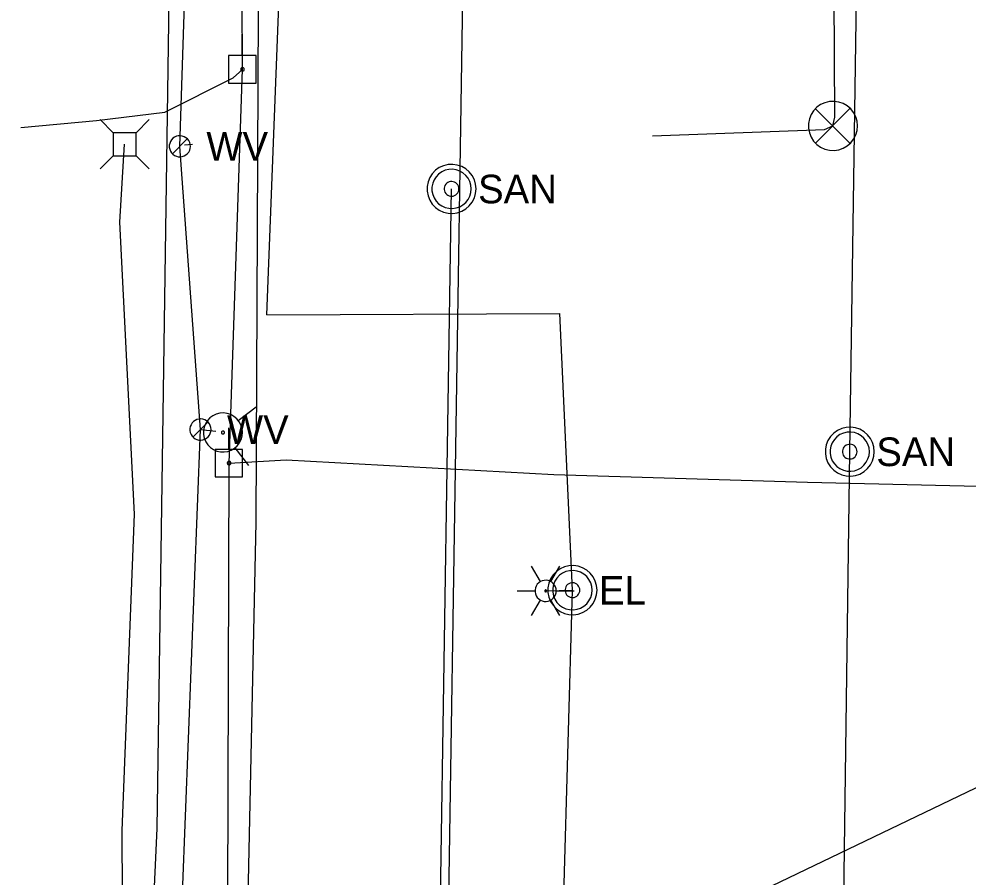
# Model space of a CAD drawing. Extents: x 600849 to 606371, y 330010 to 403088.
# Drawn here: x 601968.7 to 602096.2, y 360431.2 to 360546.6 of the extents above; entities that cross this region are included whole.
import ezdxf

# ---------------------------------------------------------------- set-up
doc = ezdxf.new("R2010")
doc.units = 0
for name, color, linetype in [('E_LTG', 7, 'Continuous'), ('E_SIG', 7, 'Continuous'), ('E_UTL_AG_Bold', 7, 'Continuous'), ('E_UTL_E', 7, 'Continuous'), ('E_UTL_E_UG', 7, 'Continuous'), ('E_UTL_EPowerPole', 7, 'Continuous'), ('E_UTL_FO_UG', 7, 'Continuous'), ('E_UTL_G_UG', 7, 'Continuous'), ('E_UTL_Overhead', 7, 'Continuous'), ('E_UTL_SAN', 7, 'Continuous'), ('E_UTL_SAN_UG', 7, 'Continuous'), ('E_UTL_T_UG', 7, 'Continuous'), ('E_UTL_W', 7, 'Continuous'), ('E_UTL_W_UG', 7, 'Continuous'), ('E_UTL_WHydrant', 7, 'Continuous')]:
    doc.layers.add(name, color=color, linetype=linetype)

msp = doc.modelspace()

# ---------------------------------------------------------------- linework, layer by layer
at = {"layer": 'E_LTG'}
for points in [[(602038.71, 360470.94), (602037.51, 360473)], [(602040.13, 360470.94), (602041.33, 360473)], [(602040.85, 360469.7), (602040.82, 360469.97), (602040.75, 360470.23), (602040.62, 360470.47), (602040.45, 360470.69), (602040.25, 360470.86), (602040.01, 360471), (602039.76, 360471.09), (602039.49, 360471.13), (602039.22, 360471.11), (602038.95, 360471.05), (602038.71, 360470.94), (602038.48, 360470.78), (602038.3, 360470.58), (602038.15, 360470.35), (602038.05, 360470.1), (602038, 360469.83), (602038, 360469.56), (602038.05, 360469.3), (602038.15, 360469.04), (602038.3, 360468.82), (602038.48, 360468.62), (602038.71, 360468.46), (602038.95, 360468.35), (602039.22, 360468.28), (602039.49, 360468.27), (602039.76, 360468.31), (602040.01, 360468.4), (602040.25, 360468.54), (602040.45, 360468.71), (602040.62, 360468.93), (602040.75, 360469.17), (602040.82, 360469.43), (602040.85, 360469.7)], [(602040.85, 360469.7), (602040.82, 360469.97), (602040.75, 360470.23), (602040.62, 360470.47), (602040.45, 360470.69), (602040.25, 360470.86), (602040.01, 360471), (602039.76, 360471.09), (602039.49, 360471.13), (602039.22, 360471.11), (602038.95, 360471.05), (602038.71, 360470.94), (602038.48, 360470.78), (602038.3, 360470.58), (602038.15, 360470.35), (602038.05, 360470.1), (602038, 360469.83), (602038, 360469.56), (602038.05, 360469.3), (602038.15, 360469.04), (602038.3, 360468.82), (602038.48, 360468.62), (602038.71, 360468.46), (602038.95, 360468.35), (602039.22, 360468.28), (602039.49, 360468.27), (602039.76, 360468.31), (602040.01, 360468.4), (602040.25, 360468.54), (602040.45, 360468.71), (602040.62, 360468.93), (602040.75, 360469.17), (602040.82, 360469.43), (602040.85, 360469.7)], [(602040.85, 360469.7), (602040.82, 360469.97), (602040.75, 360470.23), (602040.62, 360470.47), (602040.45, 360470.69), (602040.25, 360470.86), (602040.01, 360471), (602039.76, 360471.09), (602039.49, 360471.13), (602039.22, 360471.11), (602038.95, 360471.05), (602038.71, 360470.94), (602038.48, 360470.78), (602038.3, 360470.58), (602038.15, 360470.35), (602038.05, 360470.1), (602038, 360469.83), (602038, 360469.56), (602038.05, 360469.3), (602038.15, 360469.04), (602038.3, 360468.82), (602038.48, 360468.62), (602038.71, 360468.46), (602038.95, 360468.35), (602039.22, 360468.28), (602039.49, 360468.27), (602039.76, 360468.31), (602040.01, 360468.4), (602040.25, 360468.54), (602040.45, 360468.71), (602040.62, 360468.93), (602040.75, 360469.17), (602040.82, 360469.43), (602040.85, 360469.7)], [(602035.61, 360469.7), (602037.99, 360469.7)], [(602039.54, 360469.7), (602039.54, 360469.72), (602039.53, 360469.74), (602039.52, 360469.76), (602039.51, 360469.78), (602039.49, 360469.8), (602039.47, 360469.81), (602039.45, 360469.81), (602039.43, 360469.82), (602039.4, 360469.82), (602039.38, 360469.81), (602039.36, 360469.8), (602039.34, 360469.79), (602039.33, 360469.77), (602039.31, 360469.75), (602039.31, 360469.73), (602039.3, 360469.71), (602039.3, 360469.69), (602039.31, 360469.67), (602039.31, 360469.64), (602039.33, 360469.63), (602039.34, 360469.61), (602039.36, 360469.6), (602039.38, 360469.59), (602039.4, 360469.58), (602039.43, 360469.58), (602039.45, 360469.58), (602039.47, 360469.59), (602039.49, 360469.6), (602039.51, 360469.62), (602039.52, 360469.63), (602039.53, 360469.65), (602039.54, 360469.68), (602039.54, 360469.7)], [(602040.85, 360469.7), (602043.23, 360469.7)], [(602037.51, 360466.4), (602038.71, 360468.46)], [(602041.33, 360466.4), (602040.13, 360468.46)]]:
    msp.add_lwpolyline(points, dxfattribs=at)
at = {"layer": 'E_SIG'}
for points in [[(602081.32, 360532.2), (602081.26, 360532.83), (602081.08, 360533.43), (602080.79, 360533.99), (602080.41, 360534.48), (602079.93, 360534.89), (602079.39, 360535.21), (602078.8, 360535.41), (602078.18, 360535.5), (602077.55, 360535.47), (602076.94, 360535.32), (602076.37, 360535.06), (602075.86, 360534.7), (602075.42, 360534.24), (602075.09, 360533.72), (602074.85, 360533.13), (602074.73, 360532.52), (602074.73, 360531.89), (602074.85, 360531.27), (602075.09, 360530.69), (602075.42, 360530.16), (602075.86, 360529.71), (602076.37, 360529.35), (602076.94, 360529.09), (602077.55, 360528.94), (602078.18, 360528.91), (602078.8, 360529), (602079.39, 360529.2), (602079.93, 360529.52), (602080.41, 360529.93), (602080.79, 360530.42), (602081.08, 360530.98), (602081.26, 360531.58), (602081.32, 360532.2)], [(602080.28, 360534.54), (602075.67, 360529.88)], [(602075.67, 360534.49), (602080.32, 360529.84)]]:
    msp.add_lwpolyline(points, dxfattribs=at)
at = {"layer": 'E_UTL_AG_Bold'}
for points in [[(601981.3, 360531.29), (601979.55, 360533.04)], [(601984.4, 360531.29), (601986.15, 360533.04)], [(601984.4, 360531.29), (601981.3, 360531.29)], [(601981.3, 360531.29), (601981.3, 360528.19)], [(601984.4, 360528.19), (601984.4, 360531.29)], [(601981.3, 360528.19), (601979.55, 360526.44)], [(601981.3, 360528.19), (601984.4, 360528.19)], [(601984.4, 360528.19), (601986.15, 360526.44)]]:
    msp.add_lwpolyline(points, dxfattribs=at)
at = {"layer": 'E_UTL_E'}
for points in [[(602046.32, 360469.8), (602046.26, 360470.42), (602046.08, 360471.02), (602045.79, 360471.58), (602045.41, 360472.07), (602044.93, 360472.48), (602044.39, 360472.8), (602043.8, 360473), (602043.17, 360473.09), (602042.55, 360473.06), (602041.94, 360472.91), (602041.37, 360472.65), (602040.86, 360472.29), (602040.42, 360471.84), (602040.08, 360471.31), (602039.85, 360470.72), (602039.73, 360470.11), (602039.73, 360469.48), (602039.85, 360468.87), (602040.08, 360468.28), (602040.42, 360467.76), (602040.86, 360467.3), (602041.37, 360466.94), (602041.94, 360466.68), (602042.55, 360466.53), (602043.17, 360466.5), (602043.8, 360466.59), (602044.39, 360466.79), (602044.93, 360467.11), (602045.41, 360467.52), (602045.79, 360468.01), (602046.08, 360468.57), (602046.26, 360469.17), (602046.32, 360469.8)], [(602046.32, 360469.8), (602046.26, 360470.42), (602046.08, 360471.02), (602045.79, 360471.58), (602045.41, 360472.07), (602044.93, 360472.48), (602044.39, 360472.8), (602043.8, 360473), (602043.17, 360473.09), (602042.55, 360473.06), (602041.94, 360472.91), (602041.37, 360472.65), (602040.86, 360472.29), (602040.42, 360471.84), (602040.08, 360471.31), (602039.85, 360470.72), (602039.73, 360470.11), (602039.73, 360469.48), (602039.85, 360468.87), (602040.08, 360468.28), (602040.42, 360467.76), (602040.86, 360467.3), (602041.37, 360466.94), (602041.94, 360466.68), (602042.55, 360466.53), (602043.17, 360466.5), (602043.8, 360466.59), (602044.39, 360466.79), (602044.93, 360467.11), (602045.41, 360467.52), (602045.79, 360468.01), (602046.08, 360468.57), (602046.26, 360469.17), (602046.32, 360469.8)], [(602045.66, 360469.8), (602045.61, 360470.29), (602045.47, 360470.78), (602045.24, 360471.22), (602044.93, 360471.62), (602044.55, 360471.95), (602044.11, 360472.2), (602043.64, 360472.36), (602043.14, 360472.43), (602042.64, 360472.41), (602042.15, 360472.29), (602041.7, 360472.08), (602041.29, 360471.79), (602040.94, 360471.43), (602040.67, 360471), (602040.48, 360470.54), (602040.39, 360470.05), (602040.39, 360469.54), (602040.48, 360469.05), (602040.67, 360468.59), (602040.94, 360468.16), (602041.29, 360467.8), (602041.7, 360467.51), (602042.15, 360467.3), (602042.64, 360467.18), (602043.14, 360467.16), (602043.64, 360467.23), (602044.11, 360467.39), (602044.55, 360467.64), (602044.93, 360467.97), (602045.24, 360468.37), (602045.47, 360468.81), (602045.61, 360469.3), (602045.66, 360469.8)], [(602045.66, 360469.8), (602045.61, 360470.29), (602045.47, 360470.78), (602045.24, 360471.22), (602044.93, 360471.62), (602044.55, 360471.95), (602044.11, 360472.2), (602043.64, 360472.36), (602043.14, 360472.43), (602042.64, 360472.41), (602042.15, 360472.29), (602041.7, 360472.08), (602041.29, 360471.79), (602040.94, 360471.43), (602040.67, 360471), (602040.48, 360470.54), (602040.39, 360470.05), (602040.39, 360469.54), (602040.48, 360469.05), (602040.67, 360468.59), (602040.94, 360468.16), (602041.29, 360467.8), (602041.7, 360467.51), (602042.15, 360467.3), (602042.64, 360467.18), (602043.14, 360467.16), (602043.64, 360467.23), (602044.11, 360467.39), (602044.55, 360467.64), (602044.93, 360467.97), (602045.24, 360468.37), (602045.47, 360468.81), (602045.61, 360469.3), (602045.66, 360469.8)], [(602044.01, 360469.8), (602043.99, 360469.98), (602043.94, 360470.16), (602043.85, 360470.33), (602043.73, 360470.48), (602043.59, 360470.6), (602043.43, 360470.7), (602043.25, 360470.76), (602043.06, 360470.78), (602042.88, 360470.78), (602042.69, 360470.73), (602042.52, 360470.65), (602042.37, 360470.54), (602042.24, 360470.41), (602042.14, 360470.25), (602042.07, 360470.07), (602042.03, 360469.89), (602042.03, 360469.7), (602042.07, 360469.52), (602042.14, 360469.34), (602042.24, 360469.18), (602042.37, 360469.05), (602042.52, 360468.94), (602042.69, 360468.86), (602042.88, 360468.82), (602043.06, 360468.81), (602043.25, 360468.83), (602043.43, 360468.89), (602043.59, 360468.99), (602043.73, 360469.11), (602043.85, 360469.26), (602043.94, 360469.43), (602043.99, 360469.61), (602044.01, 360469.8)], [(602044.01, 360469.8), (602043.99, 360469.98), (602043.94, 360470.16), (602043.85, 360470.33), (602043.73, 360470.48), (602043.59, 360470.6), (602043.43, 360470.7), (602043.25, 360470.76), (602043.06, 360470.78), (602042.88, 360470.78), (602042.69, 360470.73), (602042.52, 360470.65), (602042.37, 360470.54), (602042.24, 360470.41), (602042.14, 360470.25), (602042.07, 360470.07), (602042.03, 360469.89), (602042.03, 360469.7), (602042.07, 360469.52), (602042.14, 360469.34), (602042.24, 360469.18), (602042.37, 360469.05), (602042.52, 360468.94), (602042.69, 360468.86), (602042.88, 360468.82), (602043.06, 360468.81), (602043.25, 360468.83), (602043.43, 360468.89), (602043.59, 360468.99), (602043.73, 360469.11), (602043.85, 360469.26), (602043.94, 360469.43), (602043.99, 360469.61), (602044.01, 360469.8)]]:
    msp.add_lwpolyline(points, dxfattribs=at)
at = {"layer": 'E_UTL_E_UG'}
for points in [[(602053.77, 360530.85), (602076.87, 360531.71), (602078.02, 360532.2), (602078.28, 360533.38), (602078.18, 360549.85), (602074.67, 360587.67), (602073.7, 360648.55), (602074.81, 360654.59), (602072.73, 360681.35), (602075.25, 360741.43), (602075.51, 360776.88), (602074.07, 360779.63)], [(601996.88, 360486.88), (602004.57, 360487.3), (602040.51, 360485.34), (602074.61, 360484.3), (602101.38, 360483.68), (602108.03, 360484.4), (602110.4, 360486.25), (602111.09, 360493.1), (602111.2, 360494.51), (602111.22, 360512.57), (602112.63, 360533.64), (602113.86, 360551.83), (602112.99, 360589.04), (602112.44, 360603.06), (602111.88, 360626.21), (602111.43, 360643.08), (602108.85, 360663.63), (602105.27, 360678.29), (602105.65, 360688.6), (602110.74, 360698.48), (602115.61, 360702.62)], [(602001.95, 360506.81), (602004.75, 360578.58), (602005.19, 360611.49), (602004.69, 360651.56), (602004.77, 360653.08)], [(601968.9, 360531.99), (601979.05, 360532.91), (601988.24, 360534.06), (601997.41, 360538.67), (601998.68, 360539.79)], [(602001.95, 360506.81), (602041.33, 360506.98)], [(602040.69, 360319.73), (602040.3, 360397.03), (602041.87, 360428.75), (602043.02, 360469.79), (602041.33, 360506.98)], [(602039.42, 360469.7), (602043.02, 360469.79)]]:
    msp.add_lwpolyline(points, dxfattribs=at)
at = {"layer": 'E_UTL_EPowerPole'}
for points in [[(601998.65, 360541.64), (601998.65, 360544.54)], [(602000.5, 360541.64), (601996.81, 360541.64)], [(601996.81, 360541.64), (601996.81, 360537.94)], [(602000.5, 360537.94), (602000.5, 360541.64)], [(601998.92, 360539.79), (601998.92, 360539.84), (601998.91, 360539.88), (601998.89, 360539.92), (601998.86, 360539.96), (601998.82, 360539.99), (601998.78, 360540.01), (601998.74, 360540.03), (601998.7, 360540.03), (601998.65, 360540.03), (601998.61, 360540.02), (601998.57, 360540), (601998.53, 360539.97), (601998.5, 360539.94), (601998.47, 360539.9), (601998.46, 360539.86), (601998.45, 360539.82), (601998.45, 360539.77), (601998.46, 360539.73), (601998.47, 360539.68), (601998.5, 360539.65), (601998.53, 360539.61), (601998.57, 360539.59), (601998.61, 360539.57), (601998.65, 360539.56), (601998.7, 360539.56), (601998.74, 360539.56), (601998.78, 360539.58), (601998.82, 360539.6), (601998.86, 360539.63), (601998.89, 360539.66), (601998.91, 360539.71), (601998.92, 360539.75), (601998.92, 360539.79)], [(601996.81, 360537.94), (602000.5, 360537.94)], [(601996.85, 360488.72), (601996.85, 360491.63)], [(601998.69, 360488.72), (601995, 360488.72)], [(601995, 360488.72), (601995, 360485.03)], [(601998.69, 360485.03), (601998.69, 360488.72)], [(601997.12, 360486.88), (601997.11, 360486.92), (601997.1, 360486.97), (601997.08, 360487.01), (601997.05, 360487.04), (601997.02, 360487.07), (601996.98, 360487.09), (601996.94, 360487.11), (601996.89, 360487.12), (601996.85, 360487.11), (601996.8, 360487.1), (601996.76, 360487.08), (601996.72, 360487.06), (601996.69, 360487.02), (601996.67, 360486.99), (601996.65, 360486.94), (601996.64, 360486.9), (601996.64, 360486.85), (601996.65, 360486.81), (601996.67, 360486.77), (601996.69, 360486.73), (601996.72, 360486.7), (601996.76, 360486.67), (601996.8, 360486.65), (601996.85, 360486.64), (601996.89, 360486.64), (601996.94, 360486.65), (601996.98, 360486.66), (601997.02, 360486.68), (601997.05, 360486.71), (601997.08, 360486.75), (601997.1, 360486.79), (601997.11, 360486.83), (601997.12, 360486.88)], [(601995, 360485.03), (601998.69, 360485.03)]]:
    msp.add_lwpolyline(points, dxfattribs=at)
at = {"layer": 'E_UTL_FO_UG'}
for points in [[(601968.65, 360386.08), (601976.22, 360388.87), (601983.25, 360392.46), (601985.31, 360395.68), (601987.23, 360437.76), (601988.99, 360561.58), (601990.78, 360735.64), (601990.89, 360759.03), (601994.1, 360873.25), (601992.88, 360897.92), (601994.67, 360899.73), (602000.96, 360899.64), (602006.74, 360896.26), (602011.28, 360895.11), (602022.21, 360896.51), (602031.08, 360901.07)], [(601981.46, 360323.01), (601980.72, 360324.35), (601980.82, 360336.61), (601981.65, 360344.28), (601982.72, 360393.34), (601982.53, 360437.49), (601984.19, 360480.03), (601982.2, 360519.28), (601982.85, 360529.74)]]:
    msp.add_lwpolyline(points, dxfattribs=at)
at = {"layer": 'E_UTL_G_UG'}
msp.add_lwpolyline([(601995.5, 360174.54), (601997.19, 360243.87), (601997.83, 360268.15), (601997.03, 360315.19), (602000.54, 360478.93), (602001, 360587.11), (602001.98, 360639.92), (602001.87, 360680.3), (602006.92, 360680.47)], dxfattribs=at)
at = {"layer": 'E_UTL_Overhead'}
for points in [[(601976.75, 358958.92), (601977.97, 359111.94), (601981.19, 359312.23), (601983.51, 359526.6), (601985.8, 359662.25), (601987.84, 359828.62), (601989.65, 359947.39), (601991.34, 360075.03), (601992.79, 360204.36), (601996.6, 360395.42), (601996.88, 360486.88), (601998.68, 360539.79), (601998.36, 360632.61), (601999.96, 360761.05), (602001.64, 360876.73), (602001.68, 360897.47), (602002.94, 360981.08), (602003.73, 361045.7), (602006.07, 361225.37), (602007.31, 361412.08)], [(601996.6, 360395.42), (601999.06, 360396.05), (602153.14, 360470.11), (602154.58, 360470.93)]]:
    msp.add_lwpolyline(points, dxfattribs=at)
at = {"layer": 'E_UTL_SAN'}
for points in [[(602030.07, 360523.73), (602030.01, 360524.36), (602029.84, 360524.96), (602029.55, 360525.52), (602029.16, 360526.01), (602028.69, 360526.42), (602028.14, 360526.73), (602027.55, 360526.94), (602026.93, 360527.03), (602026.3, 360527), (602025.69, 360526.85), (602025.12, 360526.59), (602024.61, 360526.23), (602024.18, 360525.77), (602023.84, 360525.25), (602023.61, 360524.66), (602023.49, 360524.05), (602023.49, 360523.42), (602023.61, 360522.8), (602023.84, 360522.22), (602024.18, 360521.69), (602024.61, 360521.24), (602025.12, 360520.88), (602025.69, 360520.61), (602026.3, 360520.47), (602026.93, 360520.44), (602027.55, 360520.53), (602028.14, 360520.73), (602028.69, 360521.04), (602029.16, 360521.46), (602029.55, 360521.95), (602029.84, 360522.51), (602030.01, 360523.11), (602030.07, 360523.73)], [(602029.41, 360523.73), (602029.36, 360524.23), (602029.22, 360524.71), (602028.99, 360525.16), (602028.68, 360525.55), (602028.3, 360525.88), (602027.87, 360526.13), (602027.39, 360526.3), (602026.9, 360526.37), (602026.4, 360526.35), (602025.91, 360526.23), (602025.45, 360526.02), (602025.04, 360525.73), (602024.7, 360525.37), (602024.43, 360524.94), (602024.24, 360524.48), (602024.14, 360523.98), (602024.14, 360523.48), (602024.24, 360522.99), (602024.43, 360522.52), (602024.7, 360522.1), (602025.04, 360521.74), (602025.45, 360521.45), (602025.91, 360521.24), (602026.4, 360521.12), (602026.9, 360521.1), (602027.39, 360521.17), (602027.87, 360521.33), (602028.3, 360521.58), (602028.68, 360521.91), (602028.99, 360522.31), (602029.22, 360522.75), (602029.36, 360523.23), (602029.41, 360523.73)], [(602027.76, 360523.73), (602027.74, 360523.92), (602027.69, 360524.1), (602027.6, 360524.27), (602027.49, 360524.42), (602027.35, 360524.54), (602027.18, 360524.63), (602027.01, 360524.7), (602026.82, 360524.72), (602026.63, 360524.71), (602026.45, 360524.67), (602026.28, 360524.59), (602026.12, 360524.48), (602025.99, 360524.35), (602025.89, 360524.19), (602025.82, 360524.01), (602025.79, 360523.83), (602025.79, 360523.64), (602025.82, 360523.45), (602025.89, 360523.28), (602025.99, 360523.12), (602026.12, 360522.98), (602026.28, 360522.88), (602026.45, 360522.8), (602026.63, 360522.75), (602026.82, 360522.74), (602027.01, 360522.77), (602027.18, 360522.83), (602027.35, 360522.93), (602027.49, 360523.05), (602027.6, 360523.2), (602027.69, 360523.37), (602027.74, 360523.55), (602027.76, 360523.73)], [(602083.58, 360488.41), (602083.52, 360489.04), (602083.35, 360489.64), (602083.06, 360490.2), (602082.67, 360490.69), (602082.2, 360491.1), (602081.65, 360491.42), (602081.06, 360491.62), (602080.44, 360491.71), (602079.81, 360491.68), (602079.2, 360491.53), (602078.63, 360491.27), (602078.12, 360490.91), (602077.69, 360490.45), (602077.35, 360489.93), (602077.12, 360489.34), (602077, 360488.73), (602077, 360488.1), (602077.12, 360487.48), (602077.35, 360486.9), (602077.69, 360486.37), (602078.12, 360485.92), (602078.63, 360485.56), (602079.2, 360485.3), (602079.81, 360485.15), (602080.44, 360485.12), (602081.06, 360485.21), (602081.65, 360485.41), (602082.2, 360485.73), (602082.67, 360486.14), (602083.06, 360486.63), (602083.35, 360487.19), (602083.52, 360487.79), (602083.58, 360488.41)], [(602082.92, 360488.41), (602082.87, 360488.91), (602082.73, 360489.4), (602082.5, 360489.84), (602082.19, 360490.24), (602081.81, 360490.56), (602081.38, 360490.82), (602080.9, 360490.98), (602080.41, 360491.05), (602079.91, 360491.03), (602079.42, 360490.91), (602078.96, 360490.7), (602078.55, 360490.41), (602078.21, 360490.05), (602077.93, 360489.62), (602077.75, 360489.16), (602077.65, 360488.67), (602077.65, 360488.16), (602077.75, 360487.67), (602077.93, 360487.2), (602078.21, 360486.78), (602078.55, 360486.42), (602078.96, 360486.13), (602079.42, 360485.92), (602079.91, 360485.8), (602080.41, 360485.78), (602080.9, 360485.85), (602081.38, 360486.01), (602081.81, 360486.26), (602082.19, 360486.59), (602082.5, 360486.99), (602082.73, 360487.43), (602082.87, 360487.91), (602082.92, 360488.41)], [(602081.27, 360488.41), (602081.25, 360488.6), (602081.2, 360488.78), (602081.11, 360488.95), (602081, 360489.1), (602080.86, 360489.22), (602080.69, 360489.31), (602080.51, 360489.38), (602080.33, 360489.4), (602080.14, 360489.39), (602079.96, 360489.35), (602079.79, 360489.27), (602079.63, 360489.16), (602079.5, 360489.03), (602079.4, 360488.87), (602079.33, 360488.69), (602079.3, 360488.51), (602079.3, 360488.32), (602079.33, 360488.14), (602079.4, 360487.96), (602079.5, 360487.8), (602079.63, 360487.67), (602079.79, 360487.56), (602079.96, 360487.48), (602080.14, 360487.43), (602080.33, 360487.43), (602080.51, 360487.45), (602080.69, 360487.51), (602080.86, 360487.61), (602081, 360487.73), (602081.11, 360487.88), (602081.2, 360488.05), (602081.25, 360488.23), (602081.27, 360488.41)]]:
    msp.add_lwpolyline(points, dxfattribs=at)
at = {"layer": 'E_UTL_SAN_UG'}
for p, q in [((602080.28, 360488.41), (602085.49, 360833.82)), ((602021.6, 360182.74), (602026.75, 360523.74)), ((602075.73, 360138.01), (602080.28, 360488.41))]:
    msp.add_line(p, q, dxfattribs=at)
at = {"layer": 'E_UTL_T_UG'}
msp.add_lwpolyline([(602007.51, 358972.14), (602009.77, 359124.48), (602011.31, 359275.24), (602014.79, 359322.97), (602016.6, 359492.93), (602016.88, 359658.26), (602018.98, 359809.25), (602022.42, 359980.76), (602021.62, 360120.35), (602030.35, 360683.16)], dxfattribs=at)
at = {"layer": 'E_UTL_W'}
for points in [[(601991.69, 360529.45), (601991.67, 360529.72), (601991.59, 360529.98), (601991.47, 360530.22), (601991.3, 360530.44), (601991.09, 360530.61), (601990.86, 360530.75), (601990.6, 360530.84), (601990.33, 360530.88), (601990.06, 360530.86), (601989.8, 360530.8), (601989.55, 360530.69), (601989.33, 360530.53), (601989.15, 360530.33), (601989, 360530.11), (601988.9, 360529.85), (601988.85, 360529.59), (601988.85, 360529.32), (601988.9, 360529.05), (601989, 360528.8), (601989.15, 360528.57), (601989.33, 360528.38), (601989.55, 360528.22), (601989.8, 360528.11), (601990.06, 360528.04), (601990.33, 360528.03), (601990.6, 360528.07), (601990.86, 360528.16), (601991.09, 360528.29), (601991.3, 360528.47), (601991.47, 360528.68), (601991.59, 360528.92), (601991.67, 360529.18), (601991.69, 360529.45)], [(601989.26, 360528.44), (601991.27, 360530.46)], [(601994.46, 360491.39), (601994.44, 360491.66), (601994.36, 360491.92), (601994.23, 360492.16), (601994.07, 360492.37), (601993.86, 360492.55), (601993.63, 360492.68), (601993.37, 360492.77), (601993.1, 360492.81), (601992.83, 360492.8), (601992.57, 360492.73), (601992.32, 360492.62), (601992.1, 360492.46), (601991.91, 360492.27), (601991.77, 360492.04), (601991.67, 360491.79), (601991.62, 360491.52), (601991.62, 360491.25), (601991.67, 360490.98), (601991.77, 360490.73), (601991.91, 360490.5), (601992.1, 360490.31), (601992.32, 360490.15), (601992.57, 360490.04), (601992.83, 360489.97), (601993.1, 360489.96), (601993.37, 360490), (601993.63, 360490.09), (601993.86, 360490.22), (601994.07, 360490.4), (601994.23, 360490.62), (601994.36, 360490.86), (601994.44, 360491.12), (601994.46, 360491.39)], [(601992.03, 360490.38), (601994.04, 360492.39)]]:
    msp.add_lwpolyline(points, dxfattribs=at)
at = {"layer": 'E_UTL_W_UG'}
for points in [[(601987, 360173.39), (601989.12, 360321.85), (601989.42, 360397.84), (601993.04, 360491.39), (601990.27, 360529.45), (601995.76, 360697.7), (601994.43, 360720.62), (602016.49, 360745.17), (602016.23, 360812.98), (602016.34, 360818.82), (602015.49, 360910.91), (601998.95, 360934.46), (601998.77, 360941.78), (601997.77, 361076.86), (602000.09, 361141.41), (601996.33, 361146.11), (601997.05, 361257.96), (601996.62, 361325.18)], [(601991.95, 360529.69), (601990.89, 360529.61)], [(601993.04, 360491.39), (601995.11, 360491.16)]]:
    msp.add_lwpolyline(points, dxfattribs=at)
at = {"layer": 'E_UTL_WHydrant'}
for points in [[(601995.72, 360488.39), (601996.22, 360488.37), (601996.71, 360488.45), (601997.18, 360488.62), (601997.61, 360488.88), (601997.98, 360489.21), (601998.28, 360489.61), (601998.5, 360490.05), (601998.64, 360490.53), (601998.68, 360491.03), (601998.62, 360491.53), (601998.47, 360492), (601998.24, 360492.44), (601997.92, 360492.83), (601997.54, 360493.15), (601997.1, 360493.39), (601996.63, 360493.55), (601996.14, 360493.61), (601995.64, 360493.58), (601995.16, 360493.45), (601994.7, 360493.24), (601994.3, 360492.94), (601993.97, 360492.58), (601993.7, 360492.15), (601993.52, 360491.69), (601993.44, 360491.19), (601993.45, 360490.7), (601993.55, 360490.21), (601993.74, 360489.75), (601994.02, 360489.33), (601994.37, 360488.98), (601994.78, 360488.7), (601995.24, 360488.5), (601995.72, 360488.39)], [(601998.1, 360492.58), (602000.5, 360494.43)], [(601996.03, 360490.79), (601996.07, 360490.79), (601996.1, 360490.79), (601996.14, 360490.81), (601996.17, 360490.83), (601996.2, 360490.85), (601996.22, 360490.88), (601996.24, 360490.92), (601996.25, 360490.95), (601996.25, 360490.99), (601996.25, 360491.03), (601996.24, 360491.07), (601996.22, 360491.1), (601996.2, 360491.13), (601996.17, 360491.15), (601996.13, 360491.17), (601996.1, 360491.18), (601996.06, 360491.19), (601996.02, 360491.19), (601995.98, 360491.18), (601995.95, 360491.16), (601995.92, 360491.14), (601995.89, 360491.11), (601995.87, 360491.08), (601995.86, 360491.04), (601995.85, 360491), (601995.85, 360490.97), (601995.86, 360490.93), (601995.88, 360490.89), (601995.9, 360490.86), (601995.92, 360490.83), (601995.96, 360490.81), (601995.99, 360490.8), (601996.03, 360490.79)], [(601997.64, 360488.94), (601999.5, 360486.54)]]:
    msp.add_lwpolyline(points, dxfattribs=at)

# ---------------------------------------------------------------- texts
at = {"layer": 'E_UTL_E'}
msp.add_text('EL', height=3.849, dxfattribs=at).set_placement((602046.58, 360467.85))
msp.add_text('EL', height=3.849, dxfattribs=at).set_placement((602046.58, 360467.85))
at = {"layer": 'E_UTL_SAN'}
for p in [(602030.34, 360521.79), (602083.85, 360486.47)]:
    msp.add_text('SAN', height=3.849, dxfattribs=at).set_placement(p)
at = {"layer": 'E_UTL_W'}
for p in [(601993.83, 360527.53), (601996.6, 360489.46)]:
    msp.add_text('WV', height=3.85, dxfattribs=at).set_placement(p)

doc.saveas('drawing.dxf')
